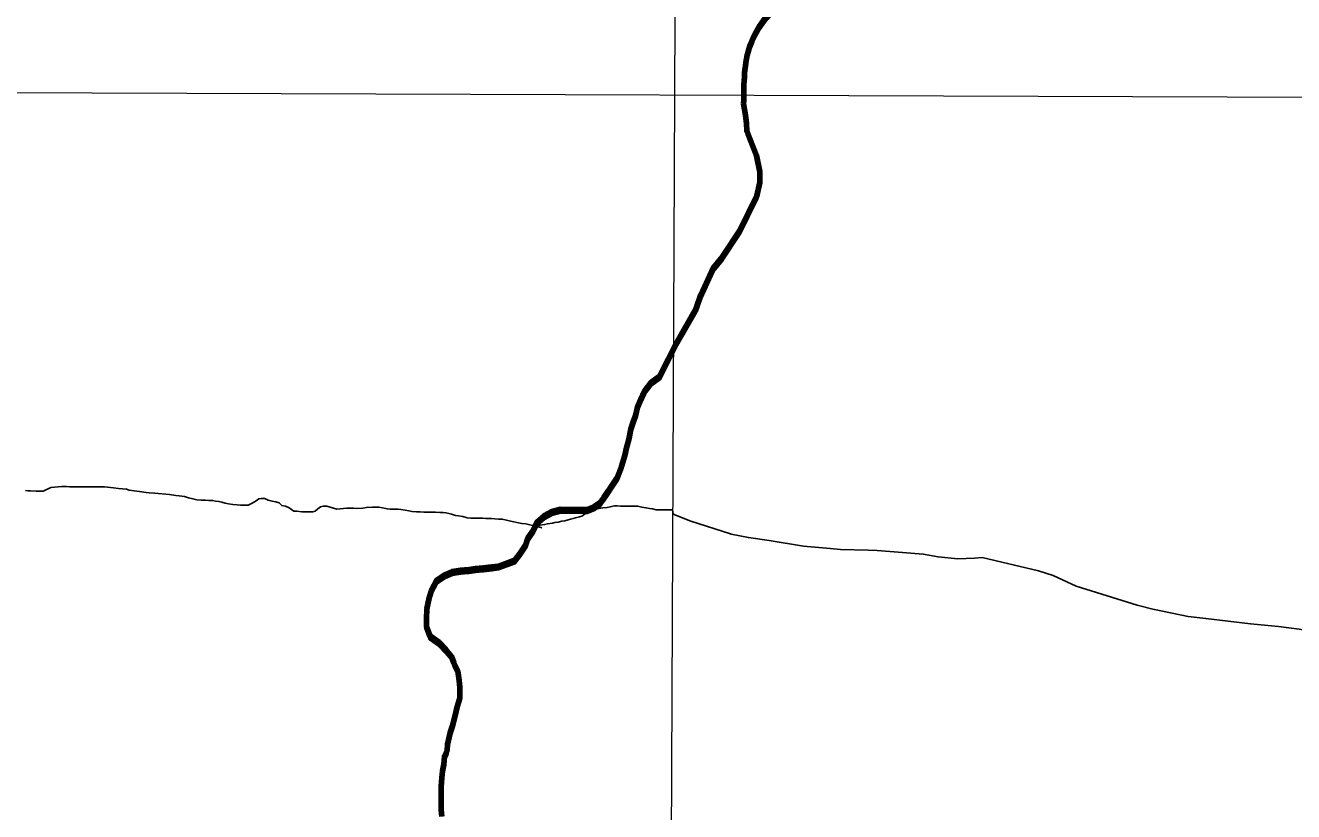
# Model space of a CAD drawing. Extents: x -1643653 to 4543381, y 1624270 to 13878484.
# Drawn here: x 659476 to 669599, y 8943790 to 8950063 of the extents above; entities that cross this region are included whole.
import ezdxf

# ---------------------------------------------------------------- set-up
doc = ezdxf.new("R2010")
doc.units = 0
doc.header["$LTSCALE"] = 200
for name, color, linetype, lineweight in [('1', 7, 'Continuous', 13), ('12', 7, 'Continuous', 25), ('24', 7, 'Continuous', 25), ('28', 7, 'Continuous', 53), ('53', 7, 'Continuous', 106), ('60', 7, 'Continuous', 13), ('9', 7, 'Continuous', 90)]:
    doc.layers.add(name, color=color, linetype=linetype, lineweight=lineweight)

msp = doc.modelspace()

# ---------------------------------------------------------------- linework, layer by layer
at = {"layer": '1'}
msp.add_line((565315.3, 8949866.8), (791497.7, 8949052.2), dxfattribs=at)
msp.add_lwpolyline([(664968.2, 9023436.8), (664657.1, 8949509), (664397.1, 8890880.2)], dxfattribs=at)
at = {"layer": '12'}
msp.add_line((664642.2, 8946198.1), (664648, 8946164.2), dxfattribs=at)
for points in [[(659477.7, 8946351.3), (659498.3, 8946349.8), (659518.3, 8946349.7), (659563.3, 8946346.8), (659585.8, 8946346.7), (659618.3, 8946346.5), (659678.6, 8946376.1)], [(659678.6, 8946376.1), (659768.6, 8946383.1), (659803.7, 8946382.8), (659828.7, 8946382.7), (659886.2, 8946382.3), (659911.2, 8946382.1), (659968.7, 8946381.7), (660001.2, 8946381.5), (660073.8, 8946381), (660108.8, 8946380.8), (660178.7, 8946372.8), (660218.7, 8946367.6), (660283.7, 8946362.1), (660306.2, 8946354.5), (660346.1, 8946349.2), (660388.6, 8946343.9), (660441.1, 8946336), (660463.6, 8946333.4), (660511.1, 8946330.6), (660536.1, 8946327.9), (660598.5, 8946322.5), (660626, 8946319.8), (660678.5, 8946311.9), (660703.5, 8946309.3), (660746, 8946304), (660778.4, 8946293.8), (660813.4, 8946286), (660845.8, 8946278.3), (660880.8, 8946275.6), (660913.3, 8946275.3), (660940.8, 8946272.7), (660970.8, 8946272.4), (660993.3, 8946267.3), (661020.8, 8946264.6), (661045.8, 8946259.4), (661070.7, 8946251.8), (661098.2, 8946246.6), (661133.2, 8946241.3), (661165.7, 8946238.6), (661193.2, 8946235.9), (661228.2, 8946235.7), (661255.7, 8946235.5), (661285.8, 8946250.3), (661318.5, 8946270.2), (661338.6, 8946285), (661358.6, 8946287.4), (661388.6, 8946287.2), (661413.5, 8946274.5), (661446, 8946266.8), (661476, 8946261.6), (661500.9, 8946253.9), (661523.3, 8946231.2), (661553.2, 8946228.5), (661583.2, 8946213.3), (661618, 8946188.1), (661643, 8946187.9), (661683, 8946182.6), (661703, 8946182.5), (661730.5, 8946182.3), (661750.5, 8946182.2), (661770.5, 8946182), (661790.5, 8946186.9), (661810.7, 8946206.8), (661833.3, 8946221.7), (661853.4, 8946226.6), (661883.4, 8946226.3), (661963.2, 8946203.3)], [(661963.2, 8946203.3), (662043.3, 8946210.3), (662068.3, 8946210.1), (662095.8, 8946209.9), (662115.9, 8946209.8), (662170.9, 8946211.9), (662198.5, 8946216.8), (662246, 8946218.9), (662278.5, 8946218.7), (662298.5, 8946218.6), (662326, 8946213.4), (662365.9, 8946205.6), (662388.4, 8946203), (662420.9, 8946202.8), (662451, 8946202.6), (662473.4, 8946199.9), (662508.4, 8946194.7), (662535.9, 8946189.5), (662563.4, 8946184.3), (662598.3, 8946181.6), (662628.4, 8946181.4), (662655.9, 8946178.7), (662690.9, 8946178.5), (662723.4, 8946178.2), (662750.9, 8946178.1), (662783.4, 8946177.8), (662810.9, 8946177.7), (662833.4, 8946175), (662855.9, 8946169.8), (662878.3, 8946162.2), (662910.8, 8946152), (662933.3, 8946149.3), (662968.2, 8946144.1), (663003.2, 8946133.8), (663030.7, 8946131.1), (663058.2, 8946131), (663088.2, 8946130.8), (663128.2, 8946130.5), (663150.7, 8946127.8), (663198.2, 8946127.5), (663223.2, 8946124.9), (663253.2, 8946124.7), (663283.2, 8946124.5), (663360.6, 8946103.9)], [(663597.8, 8946054.8), (663535.5, 8946075.2), (663565.5, 8946075), (663585.5, 8946074.9), (663620.5, 8946079.7), (663643.1, 8946087), (663683.2, 8946091.8), (663703.2, 8946096.7), (663728.2, 8946099), (663758.3, 8946106.3), (663783.3, 8946111.1), (663808.4, 8946118.5), (663828.5, 8946123.4), (663848.5, 8946128.2), (663868.5, 8946133.1), (663898.6, 8946142.9), (663918.7, 8946147.8), (663938.8, 8946162.7), (663966.4, 8946172.5), (663989, 8946189.9), (664009.1, 8946194.8), (664036.7, 8946204.6), (664056.7, 8946209.5), (664086.8, 8946214.3), (664119.3, 8946216.6), (664144.3, 8946221.4), (664179.4, 8946228.7), (664199.4, 8946228.6), (664226.9, 8946228.4), (664246.9, 8946228.2), (664266.9, 8946228.1), (664287, 8946228), (664312, 8946227.8), (664332, 8946227.7), (664364.5, 8946227.5), (664396.9, 8946219.7), (664429.4, 8946214.5), (664456.9, 8946209.3), (664481.9, 8946206.7), (664511.8, 8946198.9), (664531.8, 8946198.8), (664561.8, 8946198.6), (664591.9, 8946198.4), (664619.4, 8946198.2), (664642.2, 8946198.1)], [(664648, 8946164.2), (664788.5, 8946106.5), (665103.6, 8946005.6), (665109.8, 8946004.3)], [(663360.6, 8946103.9), (663413, 8946093.6), (663438, 8946088.4), (663470.5, 8946085.7), (663597.8, 8946054.8)], [(665109.8, 8946004.3), (665247.8, 8945976), (665412.8, 8945953.7), (665687.2, 8945908.2), (665900.9, 8945888.2)], [(665900.9, 8945888.2), (665982.2, 8945880.6), (666202.6, 8945874.9)], [(666202.6, 8945874.9), (666275.7, 8945873), (666478.5, 8945857.2)], [(666478.5, 8945857.2), (666643.1, 8945844.4), (666761.4, 8945822.1), (666919.1, 8945806.1), (667051.8, 8945813.4)], [(667051.8, 8945813.4), (667113.8, 8945816.9), (667562.9, 8945712.1), (667679.5, 8945672.9), (667863.7, 8945588.3), (668351.7, 8945437.2), (668487.4, 8945403.3), (668487.6, 8945403.3)], [(668487.6, 8945403.3), (668758, 8945346.9), (668899, 8945330)], [(668899, 8945330), (669255.4, 8945287.2), (669478.1, 8945268.3), (669643.1, 8945246.3), (669863.8, 8945209.3), (670444.9, 8945082.7), (670594.5, 8945054.4), (670690.4, 8945040.8)]]:
    msp.add_lwpolyline(points, dxfattribs=at)
at = {"layer": '24'}
for points in [[(664829.8, 8947803.3), (664867.6, 8947912.5), (664966.8, 8948127.8), (665039.6, 8948220.2), (665182.5, 8948431.5), (665314.9, 8948703.3), (665339.6, 8948809.3), (665338, 8948895), (665313.2, 8949024), (665234.2, 8949220.9), (665232.7, 8949279.6), (665225, 8949346.5), (665209.5, 8949437.1)], [(663068.8, 8945730.6), (663131.3, 8945735.3), (663198.9, 8945742.4), (663249, 8945749.7), (663384.3, 8945799), (663429.7, 8945856.3), (663470, 8945921.2), (663487.7, 8945971.1), (663523, 8946026), (663558.4, 8946098.4), (663618.7, 8946153.1), (663678.9, 8946185.3), (663749, 8946202.5), (663959.2, 8946201.4), (664019.3, 8946225.1), (664060.5, 8946254.5), (664092.8, 8946295.7), (664128.1, 8946345.7), (664157.6, 8946392.7), (664200.5, 8946455.3), (664234, 8946542.6), (664260.5, 8946630.8), (664274.2, 8946692.6), (664292, 8946760.1), (664309.9, 8946842.6), (664327.7, 8946897.5), (664345.4, 8946947.4), (664365.8, 8947027.4), (664386, 8947077.3), (664418.9, 8947147.2), (664471.8, 8947217), (664539.5, 8947266.7), (664677.1, 8947534.4), (664829.8, 8947803.3)], [(662794.6, 8943803), (662795.5, 8943990.7), (662800.8, 8944060.7), (662806.1, 8944113.2), (662816.3, 8944165.7), (662821.6, 8944230.7), (662841.9, 8944278.1), (662844.6, 8944325.7), (662867.6, 8944418.1), (662885.3, 8944475.6), (662905.7, 8944558), (662923.6, 8944625.5), (662943.9, 8944695.4), (662944.3, 8944780.5), (662939.5, 8944835.6), (662927.4, 8944910.7), (662895.2, 8944975.9), (662877.9, 8945028.6), (662833.1, 8945083.8), (662775.8, 8945141.7), (662706, 8945192.1), (662678.8, 8945264.8), (662679.1, 8945327.3), (662682, 8945407.3), (662699.9, 8945494.8), (662720.2, 8945562.3), (662760.6, 8945637.1), (662825.9, 8945681.8), (662883.5, 8945706.5), (662948.6, 8945716.2), (663016.2, 8945720.9), (663068.8, 8945730.6)], [(662799.4, 8943750.4), (662794.6, 8943803)]]:
    msp.add_lwpolyline(points, dxfattribs=at)
msp.add_spline([(665209.5, 8949437.1), (665261.8, 8949907.3), (665888.8, 8950560.5), (666750.9, 8951187.5), (667665.3, 8951814.5), (668344.5, 8952363.1), (668788.7, 8952911.7), (669180.6, 8953564.9), (669154.4, 8954270.2), (669755.3, 8954662.1), (670486.8, 8955027.9), (671218.3, 8955785.5), (671166.1, 8956360.3), (671531.8, 8956726), (671479.6, 8956987.3), (670957.1, 8957405.3), (670695.8, 8957849.4), (671139.9, 8958502.5), (671845.3, 8959207.9), (672394, 8958789.9), (673047.1, 8959234), (673465.1, 8959834.9), (673177.7, 8960461.9), (673987.6, 8960749.3), (675163.2, 8960879.9), (676103.7, 8960906.1), (677253.2, 8961428.6), (677697.4, 8961559.2), (678115.4, 8962133.9), (678611.8, 8962369.1), (678820.8, 8962919.9), (679291, 8963704.1), (679918, 8964226.8), (679944.1, 8964697.3), (679709, 8965272.3), (679291, 8966004.2), (678115.4, 8966945.2)], degree=3, dxfattribs=at)
at = {"layer": '28'}
msp.add_line((665209.5, 8949410.9), (665214.5, 8949411.8), dxfattribs=at)
for points in [[(665214.5, 8949411.8), (665232.7, 8949253.5), (665234.2, 8949194.7), (665313.2, 8948997.9), (665338, 8948868.9), (665339.6, 8948783.2), (665314.9, 8948677.2), (665182.5, 8948405.3), (665039.6, 8948194), (664966.8, 8948101.6), (664867.6, 8947886.3), (664829.8, 8947777.1), (664677.1, 8947508.3)], [(664829.8, 8947803.3), (664867.6, 8947912.5), (664966.8, 8948127.8), (665039.6, 8948220.2), (665182.5, 8948431.5), (665314.9, 8948703.3), (665339.6, 8948809.3), (665338, 8948895), (665313.2, 8949024), (665234.2, 8949220.9), (665232.7, 8949279.6), (665214.5, 8949438), (665209.5, 8949437.1)], [(663068.8, 8945730.6), (663131.3, 8945735.3), (663198.9, 8945742.4), (663249, 8945749.7), (663384.3, 8945799), (663429.7, 8945856.3), (663470, 8945921.2), (663487.7, 8945971.1), (663523, 8946026), (663558.4, 8946098.4), (663618.7, 8946153.1), (663678.9, 8946185.3), (663749, 8946202.5), (663959.2, 8946201.4), (664019.3, 8946225.1), (664060.5, 8946254.5), (664092.8, 8946295.7), (664128.1, 8946345.7), (664157.6, 8946392.7), (664200.5, 8946455.3), (664234, 8946542.6), (664260.5, 8946630.8), (664274.2, 8946692.6), (664292, 8946760.1), (664309.9, 8946842.6), (664327.7, 8946897.5), (664345.4, 8946947.4), (664365.8, 8947027.4), (664386, 8947077.3), (664418.9, 8947147.2), (664471.8, 8947217), (664539.5, 8947266.7), (664677.1, 8947534.4), (664829.8, 8947803.3)], [(664677.1, 8947508.3), (664539.5, 8947240.5), (664471.8, 8947190.8), (664418.9, 8947121.1), (664386, 8947051.2), (664365.8, 8947001.2), (664345.4, 8946921.3), (664327.7, 8946871.3), (664309.9, 8946816.4), (664292, 8946733.9), (664274.2, 8946666.5), (664260.5, 8946604.7), (664234, 8946516.5), (664200.5, 8946429.2), (664157.6, 8946366.5), (664128.1, 8946319.5), (664092.8, 8946269.5), (664060.5, 8946228.4), (664019.3, 8946199), (663959.2, 8946175.2), (663749, 8946176.3), (663678.9, 8946159.2), (663618.7, 8946126.9), (663558.4, 8946072.2), (663523, 8945999.8), (663487.7, 8945945), (663470, 8945895), (663429.7, 8945830.2), (663384.3, 8945772.9), (663249, 8945723.5), (663198.9, 8945716.3), (663131.3, 8945709.1), (663068.8, 8945704.4)], [(662794.6, 8943803), (662795.5, 8943990.7), (662800.8, 8944060.7), (662806.1, 8944113.2), (662816.3, 8944165.7), (662821.6, 8944230.7), (662841.9, 8944278.1), (662844.6, 8944325.7), (662867.6, 8944418.1), (662885.3, 8944475.6), (662905.7, 8944558), (662923.6, 8944625.5), (662943.9, 8944695.4), (662944.3, 8944780.5), (662939.5, 8944835.6), (662927.4, 8944910.7), (662895.2, 8944975.9), (662877.9, 8945028.6), (662833.1, 8945083.8), (662775.8, 8945141.7), (662706, 8945192.1), (662678.8, 8945264.8), (662679.1, 8945327.3), (662682, 8945407.3), (662699.9, 8945494.8), (662720.2, 8945562.3), (662760.6, 8945637.1), (662825.9, 8945681.8), (662883.5, 8945706.5), (662948.6, 8945716.2), (663016.2, 8945720.9), (663068.8, 8945730.6)], [(663068.8, 8945704.4), (663016.2, 8945694.7), (662948.6, 8945690.1), (662883.5, 8945680.4), (662825.9, 8945655.7), (662760.6, 8945611), (662720.2, 8945536.1), (662699.9, 8945468.7), (662682, 8945381.2), (662679.1, 8945301.1), (662678.8, 8945238.6), (662706, 8945165.9), (662775.8, 8945115.5), (662833.1, 8945057.7), (662877.9, 8945002.4), (662895.2, 8944949.8), (662927.4, 8944884.5), (662939.5, 8944809.4), (662944.3, 8944754.3), (662943.9, 8944669.3), (662923.6, 8944599.3), (662905.7, 8944531.9), (662885.3, 8944449.4), (662867.6, 8944392), (662844.6, 8944299.5), (662841.9, 8944252), (662821.6, 8944204.6), (662816.3, 8944139.5), (662806.1, 8944087), (662800.8, 8944034.5), (662795.5, 8943964.5), (662794.6, 8943776.8)], [(662799.4, 8943750.4), (662794.6, 8943803)]]:
    msp.add_lwpolyline(points, dxfattribs=at)
for points in [[(665209.5, 8949437.1), (665261.8, 8949907.3), (665888.8, 8950560.5), (666750.9, 8951187.5), (667665.3, 8951814.5), (668344.5, 8952363.1), (668788.7, 8952911.7), (669180.6, 8953564.9), (669154.4, 8954270.2), (669755.3, 8954662.1), (670486.8, 8955027.9), (671218.3, 8955785.5), (671166.1, 8956360.3), (671531.8, 8956726), (671479.6, 8956987.3), (670957.1, 8957405.3), (670695.8, 8957849.4), (671139.9, 8958502.5), (671845.3, 8959207.9), (672394, 8958789.9), (673047.1, 8959234), (673465.1, 8959834.9), (673177.7, 8960461.9), (673987.6, 8960749.3), (675163.2, 8960879.9), (676103.7, 8960906.1), (676174.9, 8960921)], [(676174.9, 8960894.8), (676103.7, 8960879.9), (675163.2, 8960853.8), (673987.6, 8960723.2), (673177.7, 8960435.8), (673465.1, 8959808.8), (673047.1, 8959207.9), (672394, 8958763.8), (671845.3, 8959181.8), (671139.9, 8958476.4), (670695.8, 8957823.2), (670957.1, 8957379.1), (671479.6, 8956961.1), (671531.8, 8956699.9), (671166.1, 8956334.1), (671218.3, 8955759.3), (670486.8, 8955001.7), (669755.3, 8954636), (669154.4, 8954244.1), (669180.6, 8953538.7), (668788.7, 8952885.6), (668344.5, 8952337), (667665.3, 8951788.3), (666750.9, 8951161.3), (665888.8, 8950534.3), (665261.8, 8949881.2), (665209.5, 8949410.9)]]:
    msp.add_spline(points, degree=3, dxfattribs=at)
at = {"layer": '53'}
for points in [[(664829.8, 8947803.3), (664867.6, 8947912.5), (664966.8, 8948127.8), (665039.6, 8948220.2), (665182.5, 8948431.5), (665314.9, 8948703.3), (665339.6, 8948809.3), (665338, 8948895), (665313.2, 8949024), (665234.2, 8949220.9), (665232.7, 8949279.6), (665225, 8949346.5), (665209.5, 8949437.1)], [(663068.8, 8945730.6), (663131.3, 8945735.3), (663198.9, 8945742.4), (663249, 8945749.7), (663384.3, 8945799), (663429.7, 8945856.3), (663470, 8945921.2), (663487.7, 8945971.1), (663523, 8946026), (663558.4, 8946098.4), (663618.7, 8946153.1), (663678.9, 8946185.3), (663749, 8946202.5), (663959.2, 8946201.4), (664019.3, 8946225.1), (664060.5, 8946254.5), (664092.8, 8946295.7), (664128.1, 8946345.7), (664157.6, 8946392.7), (664200.5, 8946455.3), (664234, 8946542.6), (664260.5, 8946630.8), (664274.2, 8946692.6), (664292, 8946760.1), (664309.9, 8946842.6), (664327.7, 8946897.5), (664345.4, 8946947.4), (664365.8, 8947027.4), (664386, 8947077.3), (664418.9, 8947147.2), (664471.8, 8947217), (664539.5, 8947266.7), (664677.1, 8947534.4), (664829.8, 8947803.3)], [(662794.6, 8943803), (662795.5, 8943990.7), (662800.8, 8944060.7), (662806.1, 8944113.2), (662816.3, 8944165.7), (662821.6, 8944230.7), (662841.9, 8944278.1), (662844.6, 8944325.7), (662867.6, 8944418.1), (662885.3, 8944475.6), (662905.7, 8944558), (662923.6, 8944625.5), (662943.9, 8944695.4), (662944.3, 8944780.5), (662939.5, 8944835.6), (662927.4, 8944910.7), (662895.2, 8944975.9), (662877.9, 8945028.6), (662833.1, 8945083.8), (662775.8, 8945141.7), (662706, 8945192.1), (662678.8, 8945264.8), (662679.1, 8945327.3), (662682, 8945407.3), (662699.9, 8945494.8), (662720.2, 8945562.3), (662760.6, 8945637.1), (662825.9, 8945681.8), (662883.5, 8945706.5), (662948.6, 8945716.2), (663016.2, 8945720.9), (663068.8, 8945730.6)], [(662799.4, 8943750.4), (662794.6, 8943803)]]:
    msp.add_lwpolyline(points, dxfattribs=at)
msp.add_spline([(665209.5, 8949437.1), (665261.8, 8949907.3), (665888.8, 8950560.5), (666750.9, 8951187.5), (667665.3, 8951814.5), (668344.5, 8952363.1), (668788.7, 8952911.7), (669180.6, 8953564.9), (669154.4, 8954270.2), (669755.3, 8954662.1), (670000.9, 8954785.2)], degree=3, dxfattribs=at)
at = {"layer": '60', "lineweight": 25}
msp.add_spline([(814781, 9009175.5), (814787.2, 9009173.4), (814796.9, 9009173.4), (814799.4, 9009172.4), (814805.1, 9009174.5), (814805.6, 9009176.5), (814811.7, 9009179.5), (814811.7, 9009179.5), (814801.5, 9009181), (814790.7, 9009181.5), (814784.1, 9009183.1), (814777.4, 9009185.1), (814778.4, 9009175.5)], degree=3, dxfattribs=at)
at = {"layer": '9'}
msp.add_spline([(637260.6, 8972975.8), (641524.5, 8971056.2), (652526.1, 8965412.7), (653164.3, 8965062.8), (670790.5, 8953770.1), (686194, 8943929.9), (696283.3, 8937647.1)], degree=3, dxfattribs=at)

doc.saveas('drawing.dxf')
